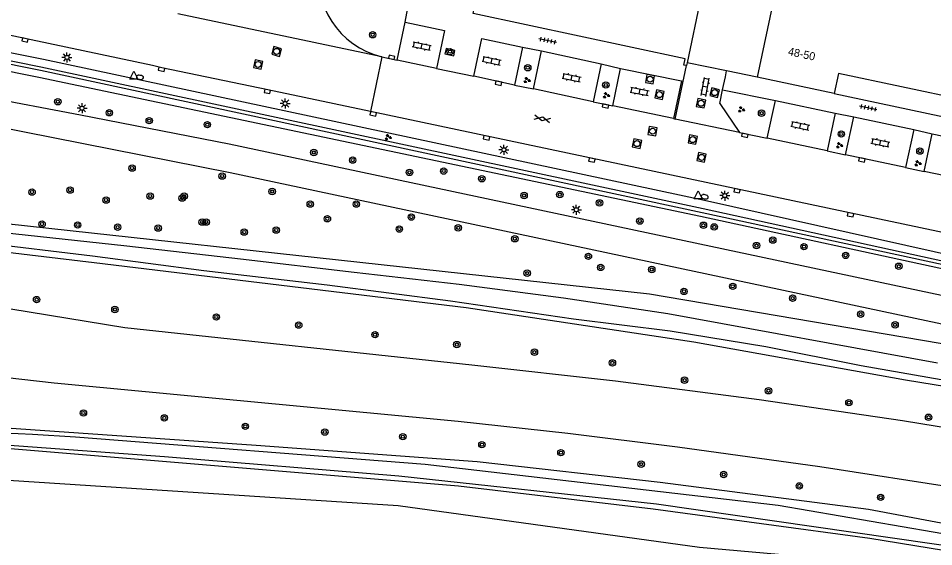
# Model space of a CAD drawing. Extents: x 131000 to 133013, y 393000 to 396501.
# Drawn here: x 131469.8 to 131584.1, y 393475.2 to 393541.2 of the extents above; entities that cross this region are included whole.
import ezdxf

# ---------------------------------------------------------------- set-up
doc = ezdxf.new("R2010")
doc.units = 0
for name, color, linetype in [('gg-afsc-hekwerk', 7, 'Continuous'), ('gg-anno-huisnummerreeks BGT', 7, 'Continuous'), ('gg-bbg-hoofdgebouw', 7, 'Continuous'), ('gg-bbg-onder overbouw', 7, 'Continuous'), ('gg-bbg-pand overbouw', 7, 'Continuous'), ('gg-knt-BGT kruinlijn', 7, 'Continuous'), ('gg-knt-bovenkant onderkant talud', 7, 'Continuous'), ('gg-knt-verharding', 7, 'Continuous'), ('gt-grn-weggrens', 7, 'Continuous'), ('gt-symb-boom', 7, 'Continuous'), ('gt-symb-brandkraan', 7, 'Continuous'), ('gt-symb-gesloten verharding', 7, 'Continuous'), ('gt-symb-groenvak', 7, 'Continuous'), ('gt-symb-klinker verharding', 7, 'Continuous'), ('gt-symb-kolk', 7, 'Continuous'), ('gt-symb-lichtmast', 7, 'Continuous'), ('gt-symb-rioolschacht', 7, 'Continuous'), ('gt-symb-tegel verharding', 7, 'Continuous'), ('gt-symb-waterafsluiter', 7, 'Continuous'), ('gx-grn-maaiveld', 7, 'Continuous')]:
    doc.layers.add(name, color=color, linetype=linetype)

# ---------------------------------------------------------------- blocks, each defined once
blk = doc.blocks.new('gt0-RS')
at = {"layer": 'gt-symb-rioolschacht'}
blk.add_lwpolyline([(-0.5, -0.5), (0.5, -0.5), (0.5, 0.5), (-0.5, 0.5)], close=True, dxfattribs=at)
blk.add_circle((0, 0), 0.375, dxfattribs=at)
blk = doc.blocks.new('gt0-KOLK')
at = {"layer": 'gt-symb-kolk'}
blk.add_lwpolyline([(0, 0), (0.37, 0), (0.37, 0.4), (-0.38, 0.4), (-0.38, 0), (0, 0)], dxfattribs=at)
blk = doc.blocks.new('gt0-KL1')
at = {"layer": 'gt-symb-klinker verharding'}
for p, q in [((-1.15, 0.3), (1.15, 0.3)), ((-1, -0.3), (-1, 0.3)), ((-0.5, 0.3), (-0.5, 0.45)), ((0, -0.3), (0, 0.3)), ((0.5, 0.3), (0.5, 0.45)), ((1, -0.3), (1, 0.3)), ((-1.15, -0.3), (1.15, -0.3)), ((-0.5, -0.45), (-0.5, -0.3)), ((0.5, -0.45), (0.5, -0.3))]:
    blk.add_line(p, q, dxfattribs=at)
blk = doc.blocks.new('gt0-BOOM')
at = {"layer": 'gt-symb-boom'}
for radius in [0.4, 0.2]:
    blk.add_circle((0, 0), radius, dxfattribs=at)
blk = doc.blocks.new('gt0-TEG1')
at = {"layer": 'gt-symb-tegel verharding'}
for p, q in [((-1.12, 0), (1.12, 0)), ((-0.9, -0.25), (-0.9, 0.25)), ((-0.45, -0.25), (-0.45, 0.25)), ((0, -0.25), (0, 0.25)), ((0.45, -0.25), (0.45, 0.25)), ((0.9, -0.25), (0.9, 0.25))]:
    blk.add_line(p, q, dxfattribs=at)
blk = doc.blocks.new('gt0-LMAST')
at = {"layer": 'gt-symb-lichtmast'}
for p, q in [((-0.18, 0.17), (-0.45, 0.44)), ((-0.01, 0.25), (-0.01, 0.62)), ((0.17, 0.17), (0.44, 0.44)), ((-0.26, 0), (-0.63, 0)), ((-0.18, -0.18), (-0.45, -0.45)), ((-0.01, -0.25), (-0.01, -0.63)), ((0.44, -0.45), (0.17, -0.18)), ((0.24, 0), (0.62, 0))]:
    blk.add_line(p, q, dxfattribs=at)
blk.add_circle((-0.01, 0), 0.25, dxfattribs=at)
blk = doc.blocks.new('gt0-GRVAK')
at = {"layer": 'gt-symb-groenvak'}
for p, q in [((-0.11, 0.19), (-0.23, 0.24)), ((-0.18, 0.15), (0.09, 0.15)), ((-0.09, 0.21), (-0.16, 0.32)), ((-0.05, 0.21), (-0.05, 0.39)), ((0, 0.21), (0.06, 0.32)), ((0.02, 0.19), (0.13, 0.24)), ((0.26, -0.05), (0.2, 0.06)), ((0.31, -0.05), (0.31, 0.13)), ((0.35, -0.05), (0.41, 0.06)), ((-0.24, -0.23), (-0.36, -0.18)), ((-0.32, -0.26), (-0.05, -0.26)), ((-0.23, -0.21), (-0.29, -0.09)), ((-0.18, -0.2), (-0.18, -0.02)), ((-0.14, -0.21), (-0.07, -0.09)), ((-0.12, -0.23), (0, -0.18)), ((0.24, -0.07), (0.12, -0.02)), ((0.17, -0.11), (0.44, -0.11)), ((0.37, -0.07), (0.49, -0.02))]:
    blk.add_line(p, q, dxfattribs=at)
blk = doc.blocks.new('gt0-GESVH1')
at = {"layer": 'gt-symb-gesloten verharding'}
for p, q in [((-0.99, -0.26), (0.01, 0.24)), ((0.01, -0.26), (-0.99, 0.24)), ((0.01, 0.24), (1.01, -0.26)), ((1.01, 0.24), (0.01, -0.26))]:
    blk.add_line(p, q, dxfattribs=at)
blk = doc.blocks.new('gt0-BR')
at = {"layer": 'gt-symb-brandkraan'}
for centre, radius, start, end in [((-0.24, 0), 0.206, 107.5669, 252.4331), ((0.6, -2.66), 3, 106.892, 107.5669), ((0, -0.69), 0.938, 73.108, 106.892), ((-0.6, -2.66), 3, 72.4331, 73.108), ((0.24, 0), 0.206, 287.567, 72.4331), ((0.6, 2.66), 3, 252.4331, 253.108), ((0, 0.69), 0.938, 253.108, 286.8921), ((-0.6, 2.66), 3, 286.8921, 287.567)]:
    blk.add_arc(centre, radius, start, end, dxfattribs=at)
blk = doc.blocks.new('gt0-WAFSL')
at = {"layer": 'gt-symb-waterafsluiter'}
for p, q in [((-0.5, -0.33), (0, 0.67)), ((0, 0.67), (0.5, -0.33)), ((0.5, -0.33), (-0.5, -0.33))]:
    blk.add_line(p, q, dxfattribs=at)

msp = doc.modelspace()

# ---------------------------------------------------------------- linework, layer by layer
at = {"layer": 'gg-afsc-hekwerk'}
for p, q in [((131558.23, 393534.64), (131553.31, 393535.64)), ((131562.06, 393533.86), (131558.23, 393534.64))]:
    msp.add_line(p, q, dxfattribs=at)
at = {"layer": 'gg-bbg-hoofdgebouw'}
for p, q in [((131562.17, 393577.5), (131553.31, 393535.64)), ((131553.31, 393535.64), (131553.24, 393535.3)), ((131571.7, 393531.81), (131562.06, 393533.86))]:
    msp.add_line(p, q, dxfattribs=at)
for points in [[(131603, 393565.57), (131592.2, 393567.86), (131592.09, 393567.36), (131592.21, 393567.34), (131587.15, 393543.5), (131574.63, 393546.16), (131575.53, 393550.4), (131575.65, 393550.38), (131575.76, 393550.89), (131566.11, 393552.93), (131562.06, 393533.86)], [(131553.24, 393535.3), (131552.9, 393535.38), (131553.07, 393536.16), (131526.6, 393541.8), (131526.85, 393542.97), (131514.08, 393545.64), (131515.88, 393554.16)]]:
    msp.add_lwpolyline(points, dxfattribs=at)
at = {"layer": 'gg-bbg-onder overbouw'}
msp.add_lwpolyline([(131587.45, 393528.48), (131587.97, 393530.97), (131572.23, 393534.3), (131571.7, 393531.81)], dxfattribs=at)
at = {"layer": 'gg-bbg-pand overbouw'}
msp.add_line((131571.7, 393531.81), (131587.45, 393528.48), dxfattribs=at)
at = {"layer": 'gg-knt-BGT kruinlijn'}
msp.add_lwpolyline([(131374.33, 393555.09), (131472.61, 393535.15), (131555.31, 393517.46), (131619.8, 393503.35), (131707.97, 393484.7), (131731.97, 393480.17), (131732.98, 393480.67), (131735.96, 393480.06), (131735.85, 393479.74), (131732.9, 393480.11), (131732.07, 393479.5), (131707.92, 393484.23), (131619.67, 393502.99), (131555.2, 393516.93), (131472.56, 393534.7), (131374.25, 393554.51)], dxfattribs=at)
at = {"layer": 'gg-knt-bovenkant onderkant talud'}
for points in [[(131736.34, 393480.65), (131733.1, 393481.51), (131731.88, 393480.92), (131708.2, 393485.61), (131619.93, 393504.03), (131555.5, 393518.45), (131472.95, 393536.05), (131374.52, 393555.79)], [(131373.87, 393553.73), (131472.33, 393533.85), (131555.01, 393516.5), (131619.52, 393502.49), (131707.87, 393483.82), (131732.07, 393478.99), (131732.65, 393479.68), (131736.23, 393479.35), (131736.34, 393480.65)]]:
    msp.add_lwpolyline(points, dxfattribs=at)
at = {"layer": 'gg-knt-verharding'}
for p, q in [((131517.09, 393535.99), (131518.1, 393540.73)), ((131532.78, 393537.62), (131531.76, 393532.87)), ((131532.78, 393537.62), (131535.14, 393537.15)), ((131515.21, 393536.42), (131517.09, 393535.99)), ((131534.12, 393532.39), (131535.14, 393537.15)), ((131535.14, 393537.15), (131542.58, 393535.54)), ((131522, 393534.96), (131517.09, 393535.99)), ((131542.58, 393535.54), (131541.6, 393530.79)), ((131542.58, 393535.54), (131545.02, 393534.96)), ((131551.84, 393528.63), (131553.24, 393535.3)), ((131522, 393534.96), (131526.7, 393533.97)), ((131544.03, 393530.28), (131545.02, 393534.96)), ((131531.76, 393532.87), (131526.7, 393533.97)), ((131531.76, 393532.87), (131534.12, 393532.39)), ((131541.6, 393530.79), (131534.12, 393532.39)), ((131557.4, 393530.58), (131557.76, 393532.29)), ((131557.76, 393532.29), (131564.35, 393530.96)), ((131541.6, 393530.79), (131544.03, 393530.28)), ((131563.34, 393526.22), (131564.35, 393530.96)), ((131564.35, 393530.96), (131571.81, 393529.38)), ((131551.64, 393528.68), (131544.03, 393530.28)), ((131557.4, 393530.58), (131559.85, 393526.96)), ((131551.64, 393528.68), (131551.84, 393528.63)), ((131559.85, 393526.96), (131551.84, 393528.63)), ((131571.81, 393529.38), (131570.8, 393524.64)), ((131571.81, 393529.38), (131574.15, 393528.9)), ((131573.11, 393524.15), (131574.15, 393528.9)), ((131574.15, 393528.9), (131581.64, 393527.33)), ((131581.64, 393527.33), (131580.6, 393522.57)), ((131581.64, 393527.33), (131583.95, 393526.8)), ((131559.85, 393526.96), (131563.34, 393526.22)), ((131570.8, 393524.64), (131563.34, 393526.22)), ((131582.91, 393522.08), (131583.95, 393526.8)), ((131583.95, 393526.8), (131588.86, 393525.76)), ((131570.8, 393524.64), (131573.11, 393524.15)), ((131580.6, 393522.57), (131573.11, 393524.15)), ((131580.6, 393522.57), (131582.91, 393522.08)), ((131587.87, 393521.03), (131582.91, 393522.08))]:
    msp.add_line(p, q, dxfattribs=at)
for points in [[(131513.77, 393529.56), (131500.93, 393532.27), (131487.7, 393535.04), (131486.56, 393535.32), (131373.11, 393559.35)], [(131518.1, 393540.73), (131518.58, 393543.18), (131512.32, 393544.48), (131513.44, 393549.85), (131510.5, 393550.46), (131510.75, 393551.64), (131513.68, 393551.03), (131514.42, 393554.48)], [(131518.1, 393540.73), (131523, 393539.69), (131522, 393534.96)], [(131526.7, 393533.97), (131527.69, 393538.69), (131532.78, 393537.62)], [(131524.17, 393536.51), (131524.32, 393537.21), (131523.21, 393537.45), (131523.07, 393536.76), (131524.17, 393536.51)], [(131545.02, 393534.96), (131552.6, 393533.4), (131551.64, 393528.68)], [(131557.76, 393532.29), (131558.1, 393533.9), (131558.23, 393534.64)], [(131613.33, 393508.48), (131599.78, 393511.36), (131513.77, 393529.56)]]:
    msp.add_lwpolyline(points, dxfattribs=at)
msp.add_arc((131517.53, 393546.39), 10.24, 168.8946, 256.8586, dxfattribs=at)
at = {"layer": 'gt-grn-weggrens'}
for q in [(131489.69, 393541.78), (131513.77, 393529.56)]:
    msp.add_line((131515.21, 393536.42), q, dxfattribs=at)
at = {"layer": 'gx-grn-maaiveld'}
for points in [[(131653.68, 393483.77), (131653.6, 393483.78), (131636.89, 393487.01), (131605.98, 393492.4), (131575.07, 393497.8), (131563.17, 393500.18), (131551.19, 393502.13), (131539.15, 393503.64), (131523.78, 393505.86), (131508.37, 393507.87), (131492.94, 393509.66), (131479.05, 393511.49), (131465.14, 393513.15), (131451.21, 393514.63), (131425.8, 393517.52), (131413.19, 393519.11), (131397.82, 393523.23), (131379.99, 393527.81), (131351.42, 393537.28), (131333.31, 393542.53), (131291.98, 393552.28), (131261.15, 393560.4)], [(131261.22, 393561.2), (131324.76, 393546.61), (131351.54, 393539.42), (131367.5, 393534.36), (131379.46, 393529.17), (131399.95, 393523.8), (131405.63, 393522.43), (131411.33, 393521.17), (131417.05, 393520.01), (131434.41, 393518.16), (131451.77, 393516.26), (131469.12, 393514.31), (131483.33, 393512.77), (131497.54, 393511.17), (131511.73, 393509.51), (131524.83, 393508.01), (131537.89, 393506.29), (131550.93, 393504.35), (131584.59, 393498.16)], [(131437.09, 393536.86), (131443.98, 393535.51), (131452.93, 393533.81), (131477.56, 393529.16), (131496.14, 393525.53), (131590.39, 393505.51), (131591.02, 393505.38), (131641.75, 393494.6), (131709.21, 393480.6), (131732.32, 393475.89)], [(131757.98, 393467.13), (131642.59, 393490.8), (131590.42, 393501.89), (131496.23, 393521.92), (131451.99, 393530.64), (131443.03, 393532.37), (131436.72, 393533.52)], [(131261.48, 393523.09), (131269.93, 393521.39), (131339.34, 393507.06), (131355.81, 393503.32), (131381.77, 393497.78), (131410.8, 393493.25), (131427.63, 393490.79), (131440.3, 393490.38), (131465.25, 393490.24), (131499.48, 393487.9), (131527.08, 393485.85), (131549.94, 393483.28), (131575.99, 393479.89), (131620.22, 393471.57), (131655.16, 393464.29), (131676.7, 393459.35), (131703.87, 393453.81), (131753.75, 393442.14)], [(131261.46, 393521.9), (131263.4, 393521.65), (131287.41, 393517.1), (131353.15, 393502.88), (131382.32, 393496.77), (131413.71, 393492.41), (131430.15, 393489.83), (131446.55, 393489.75), (131460.75, 393489.65), (131466.14, 393489.5), (131471.54, 393489.27), (131476.93, 393488.94), (131520.59, 393485.5), (131564.7, 393480.39)], [(131412.94, 393522.27), (131417.05, 393521.68), (131428.07, 393520.1), (131437.37, 393518.97), (131548.64, 393506.8), (131584.93, 393500.64), (131653.01, 393487.29), (131656.76, 393486.18), (131655.53, 393482.43), (131652.43, 393482.86), (131631.53, 393487.01), (131606.46, 393491.79), (131580.61, 393496.01), (131554.15, 393500.76), (131525.71, 393505.03), (131479.26, 393510.65), (131436.97, 393515.69), (131427.64, 393516.64), (131416.59, 393518), (131412.47, 393518.5)], [(131798.79, 393430.43), (131772.38, 393435.06), (131728.18, 393445.34), (131706.47, 393450.44), (131703, 393451.33), (131677.27, 393456.67), (131626.31, 393467.32), (131588.81, 393474.84), (131549.5, 393480.53), (131517.31, 393483.99), (131488.05, 393486.44), (131464.7, 393488.15), (131451.18, 393487.89), (131440.26, 393487.6), (131427.12, 393488.76), (131395.31, 393493.25), (131372.94, 393497.1), (131349.06, 393502.24), (131302.45, 393511.8), (131261.41, 393520.97)], [(131409.64, 393514.29), (131422.31, 393512.42), (131431.52, 393510.99), (131452.02, 393507.67), (131483.09, 393502.59), (131526.42, 393497.91), (131544.39, 393495.9), (131562.33, 393493.59), (131580.23, 393490.98), (131592.7, 393488.91), (131605.13, 393486.69), (131617.54, 393484.32), (131633.2, 393481.54), (131649.19, 393478.55), (131682.36, 393472.39), (131726.08, 393464.88), (131745.14, 393462.14), (131756.83, 393460.59)], [(131754.71, 393447.87), (131656.72, 393468.79), (131639.62, 393472.56), (131622.46, 393476.08), (131605.26, 393479.35), (131587.59, 393482.41), (131569.88, 393485.18), (131552.12, 393487.65), (131538.43, 393489.34), (131524.73, 393490.83), (131474.28, 393495.61), (131451.83, 393498.15), (131437.19, 393499.98), (131415.7, 393502.99), (131400.84, 393505.16), (131385.92, 393507.1), (131376.06, 393508.43), (131364.24, 393510.14), (131353.24, 393511.85)], [(131440.45, 393487.36), (131463.78, 393487.88), (131524.75, 393482.81), (131549.08, 393479.93), (131576.15, 393476.26), (131596.57, 393472.92), (131620.62, 393468.27), (131655.04, 393460.72), (131675.43, 393456.58), (131703.75, 393450.61), (131711.41, 393447.89), (131733.19, 393442.58), (131769.73, 393434.27), (131800.42, 393429.09)], [(131440.03, 393485.45), (131443.53, 393485.12), (131517.24, 393480.35), (131554.85, 393475.14), (131579.31, 393472.99), (131609.92, 393467.74), (131647.87, 393459.9), (131680.35, 393452.77), (131710.78, 393445.47), (131768.57, 393434.3), (131790.28, 393429.94), (131801.4, 393427.33)], [(131564.7, 393480.39), (131599.54, 393474.39), (131651.32, 393463.57), (131698.2, 393454.09), (131735.8, 393445.27), (131781.09, 393434.86), (131798.88, 393431.8)]]:
    msp.add_lwpolyline(points, dxfattribs=at)

# ---------------------------------------------------------------- block references
at = {"layer": 'gt-symb-boom'}
for p in [(131514.05, 393539.16), (131523.71, 393537.04), (131533.42, 393535.04), (131543.17, 393532.88), (131474.72, 393530.79), (131481.15, 393529.41), (131562.62, 393529.36), (131486.14, 393528.43), (131493.4, 393527.93), (131572.58, 393526.76), (131582.4, 393524.62), (131506.7, 393524.45), (131511.55, 393523.5), (131484, 393522.5), (131495.25, 393521.5), (131518.65, 393521.96), (131522.92, 393522.13), (131527.68, 393521.17), (131471.5, 393519.5), (131476.25, 393519.75), (131486.25, 393519), (131490.5, 393519), (131501.49, 393519.58), (131532.96, 393519.08), (131537.42, 393519.19), (131480.75, 393518.5), (131490.25, 393518.75), (131506.25, 393518), (131512, 393518), (131542.38, 393518.15), (131472.75, 393515.5), (131477.2, 393515.39), (131492.75, 393515.75), (131493.25, 393515.75), (131508.39, 393516.17), (131518.87, 393516.38), (131547.42, 393515.88), (131555.36, 393515.36), (131482.2, 393515.12), (131487.25, 393515), (131498, 393514.5), (131502, 393514.75), (131517.37, 393514.88), (131524.73, 393515.04), (131556.71, 393515.15), (131531.8, 393513.67), (131564.02, 393513.5), (131561.99, 393512.82), (131567.92, 393512.68), (131540.99, 393511.47), (131573.13, 393511.59), (131542.53, 393510.09), (131548.91, 393509.83), (131579.77, 393510.24), (131533.34, 393509.37), (131559.02, 393507.73), (131552.93, 393507.09), (131566.5, 393506.25), (131472.07, 393506.07), (131481.85, 393504.83), (131575, 393504.25), (131494.52, 393503.89), (131504.81, 393502.88), (131579.3, 393502.92), (131514.34, 393501.69), (131524.56, 393500.45), (131534.25, 393499.5), (131543.99, 393498.16), (131553, 393496), (131563.49, 393494.68), (131573.53, 393493.19), (131477.92, 393491.9), (131583.48, 393491.37), (131488.02, 393491.29), (131498.14, 393490.24), (131508.07, 393489.52), (131517.81, 393488.94), (131527.69, 393487.94), (131537.56, 393486.94), (131547.58, 393485.51), (131557.89, 393484.22), (131567.34, 393482.79), (131577.5, 393481.36)]:
    msp.add_blockref('gt0-BOOM', p, dxfattribs=at)
at = {"layer": 'gt-symb-brandkraan'}
for p, rotation in [((131484.98, 393533.84), -10.489389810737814), ((131555.52, 393518.92), -12.938810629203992)]:
    msp.add_blockref('gt0-BR', p, dxfattribs=dict(at, rotation=rotation))
at = {"layer": 'gt-symb-gesloten verharding', "rotation": -12.062746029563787}
msp.add_blockref('gt0-GESVH1', (131535.22, 393528.66), dxfattribs=at)
at = {"layer": 'gt-symb-groenvak'}
for p in [(131533.3, 393533.48), (131543.21, 393531.59), (131560.08, 393529.82), (131515.96, 393526.35), (131572.34, 393525.34), (131582.13, 393523.1)]:
    msp.add_blockref('gt0-GRVAK', p, dxfattribs=at)
at = {"layer": 'gt-symb-klinker verharding'}
for p, rotation in [((131520.18, 393537.75), -11.882758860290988), ((131528.9, 393535.91), -11.950647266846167), ((131538.9, 393533.8), -11.950647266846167), ((131555.59, 393532.65), 79.3979417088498), ((131547.38, 393532.08), -10.950434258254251), ((131567.46, 393527.79), -11.950647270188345), ((131577.46, 393525.68), -11.95064727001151)]:
    msp.add_blockref('gt0-KL1', p, dxfattribs=dict(at, rotation=rotation))
at = {"layer": 'gt-symb-kolk'}
for p, rotation in [((131470.66, 393538.7), 167.99329169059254), ((131516.38, 393536.14), -13.063337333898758), ((131487.7, 393535.04), 168.2293739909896), ((131529.81, 393533.31), 167.40904938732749), ((131500.93, 393532.27), 167.9932916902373), ((131514.15, 393529.47), 168.11724113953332), ((131543.17, 393530.45), 167.7571404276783), ((131528.31, 393526.48), 168.04935273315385), ((131560.56, 393526.8), 167.3531465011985), ((131541.47, 393523.7), 167.93725397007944), ((131575.18, 393523.72), 167.99329169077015), ((131559.59, 393519.86), 168.04935273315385), ((131573.77, 393516.86), 168.11724114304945)]:
    msp.add_blockref('gt0-KOLK', p, dxfattribs=dict(at, rotation=rotation))
at = {"layer": 'gt-symb-lichtmast'}
for p in [(131475.87, 393536.33), (131477.75, 393529.98), (131503.12, 393530.57), (131530.44, 393524.79), (131558.04, 393519.06), (131539.49, 393517.3)]:
    msp.add_blockref('gt0-LMAST', p, dxfattribs=at)
at = {"layer": 'gt-symb-rioolschacht'}
for p, rotation in [((131502.05, 393537.08), 163.68480675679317), ((131499.74, 393535.45), -12.1747511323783), ((131548.69, 393533.61), -99.37757912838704), ((131549.87, 393531.68), -101.42232107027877), ((131556.77, 393531.93), -103.93901436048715), ((131555.06, 393530.6), 78.34159837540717), ((131549, 393527.11), 170.27403432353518), ((131547.06, 393525.56), -12.242859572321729), ((131554.02, 393526.06), 168.99333582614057), ((131555.12, 393523.84), 167.7571404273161)]:
    msp.add_blockref('gt0-RS', p, dxfattribs=dict(at, rotation=rotation))
at = {"layer": 'gt-symb-tegel verharding'}
for p, rotation in [((131535.9, 393538.43), 168.22937399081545), ((131575.94, 393530.02), 168.46537934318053)]:
    msp.add_blockref('gt0-TEG1', p, dxfattribs=dict(at, rotation=rotation))
at = {"layer": 'gt-symb-waterafsluiter'}
for p in [(131484.22, 393533.96), (131554.69, 393519.01)]:
    msp.add_blockref('gt0-WAFSL', p, dxfattribs=at)

# ---------------------------------------------------------------- texts
at = {"layer": 'gg-anno-huisnummerreeks BGT'}
msp.add_text('48-50', height=1, rotation=348, dxfattribs=at).set_placement((131565.86, 393536.63))

doc.saveas('drawing.dxf')
